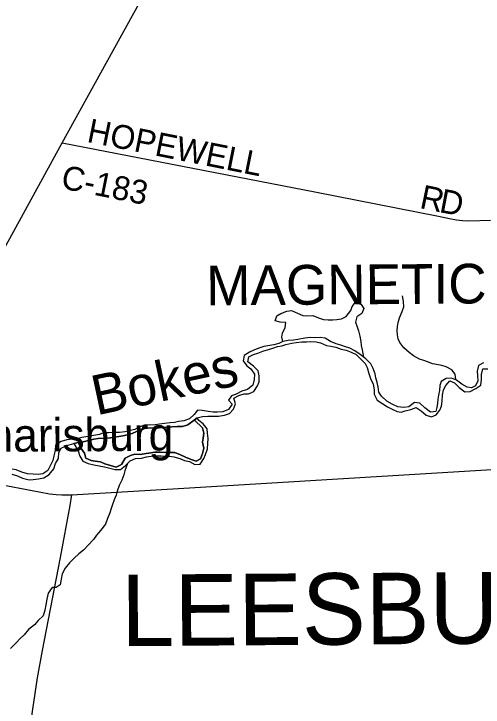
# Model space of a CAD drawing. Extents: x 114604 to 551442, y 316898 to 567001.
# Drawn here: x 122127 to 128032, y 523398 to 532124 of the extents above; entities that cross this region are included whole.
import ezdxf

# ---------------------------------------------------------------- set-up
doc = ezdxf.new("R2010")
doc.units = 0
for name, color, linetype in [('_CIVIL_CONSTRUCTION', 7, 'Continuous'), ('GE_P_Alignment_500_Bearings', 7, 'Continuous'), ('GE_P_Alignment_500_Stations', 7, 'Continuous'), ('PM_P_Cells', 7, 'Continuous'), ('PM_P_CL_Double_Solid', 7, 'Continuous'), ('PM_P_Stop_Line', 7, 'Continuous'), ('SH_Named_Boundary', 7, 'Continuous')]:
    doc.layers.add(name, color=color, linetype=linetype)

msp = doc.modelspace()

# ---------------------------------------------------------------- linework, layer by layer
at = {"layer": '_CIVIL_CONSTRUCTION'}
for points in [[(121459.8, 528174.5), (121634.5, 528499), (122736.1, 530500), (123707.5, 532264.2), (125174, 534927.6), (125646.7, 535785.8), (127977.9, 540030.2)], [(120536.1, 526459.1), (120588.5, 526456.3), (120718.4, 526433.9), (122443.8, 526108.1), (122577.6, 526083.8), (122659.5, 526073.3), (122730.3, 526069.8), (122856.7, 526070.4), (124338.4, 526160), (129387.8, 526464.3), (130129.5, 526514.7), (130300, 526523.2), (130476.7, 526528.1), (130615.6, 526521.8), (131360, 526461), (132054.3, 526402.8)]]:
    msp.add_lwpolyline(points, dxfattribs=at)
at = {"layer": 'GE_P_Alignment_500_Bearings'}
for points in [[(122736.1, 530500), (125913.7, 529882.9), (127469.4, 529576.2), (127607.1, 529550.1), (127697, 529533.6), (127774, 529521.4), (127850.3, 529519.8), (128126.7, 529526)], [(123217.9, 516674.4), (122755.1, 517785.6), (122716.1, 517902.1), (122624, 518836.5), (122448.7, 520802.5), (122301.3, 522452.7), (122288.5, 522585.5), (122284.4, 522661.4), (122280.4, 522727.8), (122291, 522844.1), (122364.7, 523372.7), (122426, 523768.2), (122488.8, 524112.8), (122713, 525279.5), (122837.6, 525937.8), (122856.7, 526070.4)]]:
    msp.add_lwpolyline(points, dxfattribs=at)
at = {"layer": 'PM_P_Cells'}
for p, q in [((124434.4, 527039.1), (124398.8, 527010)), ((124398.8, 527010), (124434.4, 527039.1)), ((122937.4, 526728.5), (122883.3, 526716.2)), ((122883.3, 526716.2), (122937.4, 526728.5))]:
    msp.add_line(p, q, dxfattribs=at)
for points in [[(127690.2, 527518), (127679.9, 527589.4), (127639.7, 527643.4), (127565.5, 527683.2), (127513.4, 527697), (127447.3, 527710.8), (127397.2, 527718.7), (127343.1, 527738.5), (127286.9, 527760.4), (127232.8, 527778.2), (127156.6, 527822), (127102.4, 527863.9), (127036.2, 527919.8), (126983.9, 527985.7), (126961.7, 528035.7), (126953.6, 528085.8), (126949.4, 528135.9), (126953.2, 528188), (126963.1, 528238.1), (126980.9, 528300.3), (127012.7, 528378.5), (127032.5, 528438.7), (127028.3, 528504.8), (127016.1, 528576.9)], [(125512.4, 527998.6), (125498.2, 528056.7), (125506.1, 528106.8), (125541.9, 528175), (125547.7, 528241.2), (125479.6, 528243), (125415.5, 528258.8), (125435.3, 528324.9), (125485.3, 528353.2), (125561.2, 528381.5), (125621.3, 528391.7), (125695.5, 528355.9), (125763.6, 528328.1), (125815.7, 528324.3), (125887.7, 528328.5), (125961.9, 528296.7), (126022, 528278.9), (126082.1, 528271.1), (126140.2, 528271.3), (126192.2, 528275.5), (126248.2, 528287.7), (126310.2, 528314), (126368, 528390.3), (126383.9, 528440.5), (126427.7, 528496.7), (126497.9, 528466.9), (126532.1, 528416.9), (126506.3, 528350.7), (126442.4, 528310.4), (126426.6, 528242.2), (126446.7, 528186.2), (126464.9, 528134.2), (126481.2, 528068.1), (126493.4, 528000), (126497.5, 527950), (126511.7, 527893.9), (126528.4, 527803.2)], [(128035.8, 527730.9), (127975.8, 527696.6), (127956, 527626.4), (127960.2, 527574.4), (127964.4, 527504.2), (127934.6, 527442), (127884.6, 527415.8), (127832.6, 527425.7), (127764.4, 527463.5), (127698.1, 527515.4), (127634, 527537.2), (127567.9, 527534.9), (127504, 527498.6), (127488.1, 527444.5), (127482.3, 527382.4), (127470.5, 527324.2), (127462.7, 527274.1), (127456.8, 527224), (127451, 527169.9), (127435.1, 527119.7), (127369.1, 527111.5), (127298.8, 527165.3), (127234.6, 527225.2), (127168.5, 527231), (127096.6, 527178.7), (127032.6, 527170.4), (126960.5, 527176.2), (126886.3, 527212), (126822.1, 527247.8), (126751.8, 527311.7), (126721.6, 527363.7), (126709.4, 527431.8), (126697.2, 527485.8), (126683, 527543.9), (126674.9, 527593.9), (126648.6, 527662), (126618.4, 527718), (126556.1, 527781.9), (126485.9, 527835.7), (126419.7, 527883.6), (126355.5, 527915.4), (126301.4, 527935.3), (126241.3, 527953.1), (126183.2, 527972.9), (126111, 528000.7), (126044.8, 528040.6), (125980.7, 528052.4), (125914.7, 528046.1), (125856.6, 528049.9), (125790.5, 528043.7), (125698.5, 528027.3), (125644.5, 528019.1), (125578.4, 528014.9), (125512.4, 527998.6)], [(125512.4, 527998.6), (125462.4, 527976.4), (125400.4, 527958.2), (125348.4, 527952), (125274.4, 527935.7), (125224.4, 527921.5), (125156.4, 527897.2), (125092.4, 527866.9), (125026.5, 527824.6), (125014.7, 527756.5), (125056.9, 527692.5), (125109.1, 527656.6), (125155.4, 527588.6), (125149.6, 527520.5), (125133.8, 527452.3), (125067.9, 527396), (124993.9, 527373.7), (124925.9, 527337.4), (124866, 527315.1), (124830.1, 527262.9), (124872.3, 527211), (124828.5, 527142.7), (124758.5, 527116.4), (124684.4, 527110.1), (124634.4, 527109.9), (124570.3, 527119.7), (124498.2, 527133.5), (124436.1, 527137.3), (124396.2, 527083), (124336.3, 527028.7), (124266.4, 527002.4), (124198.3, 526992.2), (124148.3, 526982), (124092.3, 526975.8), (124024.2, 526967.5), (123958.2, 526961.3), (123904.2, 526953.1), (123834.1, 526946.8), (123782, 526952.6), (123714.1, 526928.3), (123648.1, 526894), (123576.1, 526875.8), (123526.1, 526863.6), (123456, 526855.3), (123386, 526855), (123317.9, 526852.8), (123255.9, 526850.6), (123203.9, 526828.3), (123153.9, 526822.1), (123081.8, 526809.9), (122981.8, 526793.5), (122917.8, 526777.2), (122865.7, 526771), (122791.7, 526760.7), (122721.7, 526742.4), (122651.8, 526696.1), (122648, 526630), (122632.2, 526559.8), (122618.4, 526503.6), (122580.6, 526427.3), (122556.7, 526375.2), (122490.8, 526332.8), (122434.8, 526324.6), (122370.7, 526330.4), (122300.6, 526334.2), (122226.5, 526355.9), (122154.3, 526385.7), (122104.2, 526395.5)], [(124434.4, 527039.1), (124500.4, 527057.4), (124566.5, 527059.6), (124702.6, 527060.1), (124776.6, 527074.4), (124838.6, 527092.6), (124892.5, 527148.9), (124916.3, 527217.1), (124896.1, 527285.2), (124958, 527319.5), (125026, 527341.7), (125078.1, 527341.9), (125146, 527370.2), (125193.9, 527440.5), (125213.7, 527494.7), (125215.5, 527566.8), (125199.3, 527632.9), (125143, 527688.8), (125070.8, 527742.6), (125084.6, 527806.8), (125144.6, 527835), (125196.6, 527855.3), (125260.5, 527877.5), (125330.5, 527899.8), (125396.5, 527922.1), (125446.5, 527936.3), (125498.6, 527946.5)], [(125498.6, 527946.5), (125550.6, 527962.7), (125624.6, 527981), (125678.6, 527989.2), (125752.7, 527995.5), (125808.7, 527995.7), (125864.8, 528001.9), (125930.8, 527998.1), (125984.9, 527982.2), (126061.1, 527950.5), (126117.2, 527942.6), (126177.3, 527930.8), (126245.4, 527905), (126307.5, 527893.2), (126369.7, 527865.4), (126433.8, 527837.5), (126486, 527787.6), (126546.3, 527721.7), (126572.5, 527671.7), (126592.8, 527597.7), (126617, 527533.6), (126647.2, 527463.6), (126661.5, 527391.5), (126661.7, 527339.5), (126699.9, 527263.4), (126768.1, 527217.6), (126830.3, 527179.7), (126896.5, 527145.9), (126950.6, 527120.1), (127000.7, 527112.2), (127050.7, 527126.4), (127120.7, 527142.7), (127190.7, 527169), (127250.9, 527127.1), (127315.1, 527075.2), (127381.3, 527053.4), (127443.3, 527075.7), (127489.1, 527136), (127507, 527186.1), (127514.8, 527250.2), (127522.6, 527324.4), (127532.4, 527390.6), (127562.2, 527446.8), (127612.1, 527505), (127672.2, 527479.2), (127730.5, 527421.3), (127800.7, 527367.4), (127868.7, 527371.7), (127938.7, 527408), (128004.6, 527450.3), (128012.4, 527522.4), (128010.2, 527586.6), (128028, 527656.7), (128090.1, 527654.9)], [(122883.3, 526716.2), (122937, 526729.4), (123000, 526735.4), (123066, 526753.7), (123134, 526772), (123186, 526780.2), (123260.1, 526782.4), (123344.2, 526786.8), (123394.2, 526794.9), (123448.2, 526803.2), (123500.2, 526811.4), (123556.2, 526823.6), (123614.2, 526843.8), (123672.2, 526866.1), (123722.2, 526882.3), (123776.2, 526904.5), (123848.2, 526912.8), (123922.3, 526911.1), (123992.4, 526917.3), (124064.4, 526921.6), (124116.5, 526925.8), (124182.5, 526930), (124250.6, 526932.3), (124314.6, 526950.5), (124398, 527010.7), (124434.4, 527039.1)], [(122883.3, 526716.2), (122934.3, 526625), (122956.5, 526559), (122994.8, 526495), (123062.9, 526465.2), (123135, 526449.4), (123201.1, 526435.6), (123269.3, 526421.8), (123335.4, 526404), (123403.5, 526390.2), (123469.5, 526390.5), (123533.4, 526440.8), (123589.3, 526499.1), (123659.3, 526529.4), (123733.3, 526533.7), (123797.4, 526547.9), (123853.4, 526556.2), (123903.4, 526560.3), (123979.5, 526560.6), (124037.6, 526556.8), (124089.6, 526557), (124141.7, 526547.2), (124213.8, 526527.4), (124276, 526503.6), (124336.1, 526489.8), (124406.3, 526451.9), (124472.3, 526458.2), (124518.1, 526526.5), (124538, 526576.6), (124565.8, 526648.9), (124567.6, 526715), (124571.4, 526781.1), (124563.1, 526847.2), (124561, 526899.3), (124510.7, 526963.2), (124454.5, 527005.1), (124434.4, 527039.1)], [(124434.4, 527039.1), (124398, 527010.7), (124314.6, 526950.5), (124250.6, 526932.3), (124182.5, 526930), (124116.5, 526925.8), (124064.4, 526921.6), (123992.4, 526917.3), (123922.3, 526911.1), (123848.2, 526912.8), (123776.2, 526904.5), (123722.2, 526882.3), (123672.2, 526866.1), (123614.2, 526843.8), (123556.2, 526823.6), (123500.2, 526811.4), (123448.2, 526803.2), (123394.2, 526794.9), (123344.2, 526786.8), (123260.1, 526782.4), (123186, 526780.2), (123134, 526772), (123066, 526753.7), (123000, 526735.4), (122937, 526729.4), (122883.3, 526716.2)], [(124398.8, 527010), (124498.9, 526915.1), (124519.1, 526847), (124509.3, 526784.9), (124499.4, 526734.8), (124517.7, 526658.7), (124501.9, 526590.5), (124476.1, 526522.3), (124420.1, 526492.1), (124360, 526515.9), (124287.8, 526543.7), (124225.7, 526573.5), (124151.5, 526601.3), (124097.5, 526605.1), (124033.4, 526604.9), (123967.3, 526606.7), (123899.3, 526608.4), (123849.2, 526598.2), (123791.2, 526592), (123715.2, 526579.7), (123649.1, 526581.5), (123595.1, 526565.3), (123527.1, 526533), (123483.4, 526452.7), (123415.4, 526418.3), (123341.3, 526440.1), (123273.1, 526459.9), (123219, 526483.8), (123150.9, 526493.5), (123098.8, 526503.4), (123032.7, 526533.2), (123014.5, 526595.2), (122972.2, 526653.2), (122937.4, 526728.5)], [(122937.4, 526728.5), (122972.2, 526653.2), (123014.5, 526595.2), (123032.7, 526533.2), (123098.8, 526503.4), (123150.9, 526493.5), (123219, 526483.8), (123273.1, 526459.9), (123341.3, 526440.1), (123415.4, 526418.3), (123483.4, 526452.7), (123527.1, 526533), (123595.1, 526565.3), (123649.1, 526581.5), (123715.2, 526579.7), (123791.2, 526592), (123849.2, 526598.2), (123899.3, 526608.4), (123967.3, 526606.7), (124033.4, 526604.9), (124097.5, 526605.1), (124151.5, 526601.3), (124225.7, 526573.5), (124287.8, 526543.7), (124360, 526515.9), (124420.1, 526492.1), (124476.1, 526522.3), (124501.9, 526590.5), (124517.7, 526658.7), (124499.4, 526734.8), (124509.3, 526784.9), (124519.1, 526847), (124498.9, 526915.1), (124398.8, 527010)], [(122102.4, 526331.4), (122172.6, 526309.6), (122236.7, 526279.8), (122318.9, 526260.1), (122368.9, 526262.3), (122436.9, 526272.5), (122505, 526284.8), (122570.9, 526325.1), (122630.7, 526397.5), (122652.5, 526463.7), (122688.4, 526525.9), (122694.1, 526602.1), (122722, 526656.3), (122793.9, 526692.6), (122883.3, 526716.2)], [(123556, 526464.4), (123523.7, 526370.6), (123509.8, 526320.5), (123484, 526254.3), (123450.2, 526186), (123426.4, 526117.8), (123412.5, 526065.7), (123388.7, 526007.5), (123368.9, 525949.3), (123351, 525899.2), (123333.2, 525843), (123305.4, 525772.8), (123281.6, 525700.5), (123215.8, 525620.2), (123167.9, 525561.9), (123128.1, 525509.6), (123064.2, 525437.3), (123002.4, 525374.9), (122946.5, 525326.7), (122884.6, 525274.3), (122826.7, 525214), (122772.9, 525147.7), (122735.1, 525077.4), (122723.3, 525009.3), (122711.5, 524939.1), (122659.6, 524902.8), (122607.5, 524902.6), (122557.7, 524832.3), (122541.9, 524758.1), (122530.2, 524686), (122516.4, 524617.8), (122494.6, 524547.6), (122432.7, 524487.2), (122384.8, 524435), (122313, 524374.6), (122255.1, 524306.2), (122205.2, 524260), (122155.4, 524207.7), (122083.5, 524137.3)]]:
    msp.add_lwpolyline(points, dxfattribs=at)

# ---------------------------------------------------------------- texts
at = {"layer": '_CIVIL_CONSTRUCTION'}
msp.add_text('Pharisburg', height=416.99, rotation=0.41048, dxfattribs=at).set_placement((121437.6, 526607.8))
at = {"layer": 'GE_P_Alignment_500_Stations'}
msp.add_text('LEESBURG', height=899.97, rotation=0.41059, dxfattribs=at).set_placement((123479.3, 524165.1))
at = {"layer": 'PM_P_CL_Double_Solid'}
for s, height, rotation, p in [('HOPEWELL', 299.99, 348.72557, (123035.1, 530514.6)), ('C-183', 299.99, 348.77685, (122707.9, 529930.1)), ('R', 300, 348.21593, (127222.1, 529681.9)), ('D', 300, 349.25085, (127469, 529630.5))]:
    msp.add_text(s, height=height, rotation=rotation, dxfattribs=at).set_placement(p)
at = {"layer": 'PM_P_Stop_Line'}
msp.add_text('Bokes', height=500, rotation=12.08077, dxfattribs=at).set_placement((123166.5, 527069.1))
at = {"layer": 'SH_Named_Boundary'}
msp.add_text('MAGNETIC SPRINGS', height=499.982, rotation=0.41061, dxfattribs=at).set_placement((124549, 528454.8))

doc.saveas('drawing.dxf')
